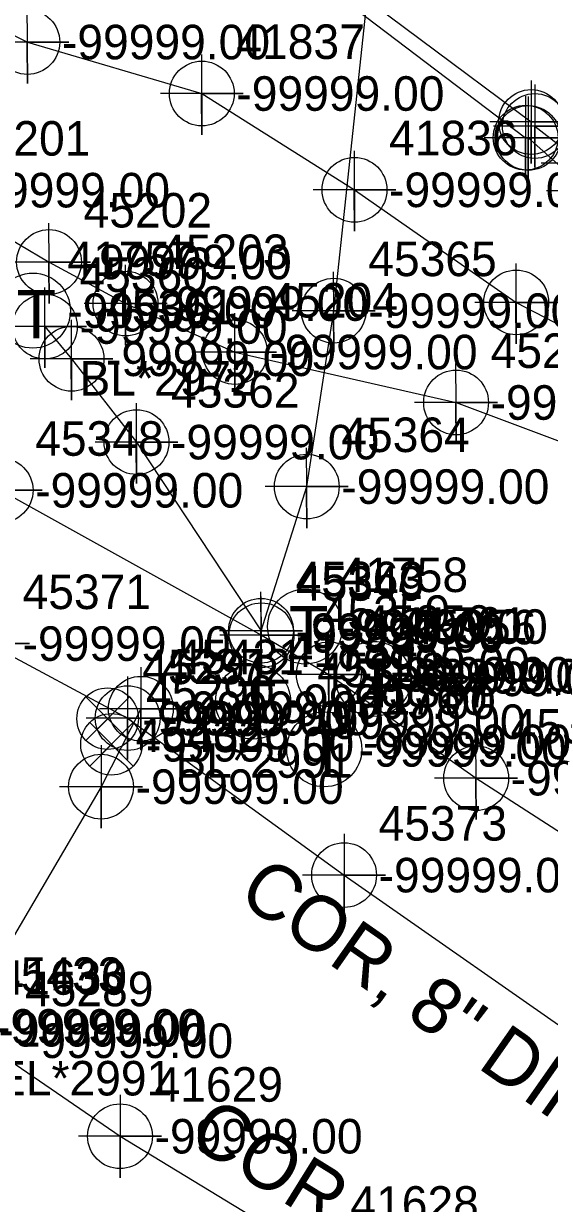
# Model space of a CAD drawing. Extents: x 2083698 to 2094313, y 743246 to 752873.
# Drawn here: x 2093578.6 to 2093616.6, y 743845.5 to 743931 of the extents above; entities that cross this region are included whole.
import ezdxf

# ---------------------------------------------------------------- set-up
doc = ezdxf.new("R2010")
doc.units = 0
for name, color, linetype in [('COGO Default Point Number', 7, 'Continuous'), ('Exist Property Line', 7, 'Continuous'), ('Exist Property Line Leader', 7, 'Continuous'), ('Exist Right of Way Line', 7, 'Continuous'), ('Exist Right of Way Line Leader', 7, 'Continuous'), ('Exist Right of Way Line Text', 7, 'Continuous'), ('Exist Right of Way Width CELL', 7, 'Continuous'), ('Exist Roads EOP', 7, 'Continuous'), ('Exist Roads EOP Leader', 7, 'Continuous'), ('Exist Roads EOP Text', 7, 'Continuous'), ('Exist Structure Minor Pipes RCP 12 Inch', 7, 'Continuous'), ('Exist Utilities Sanitary Sewer UG Line', 7, 'Continuous'), ('Exist Utilities Telephone UG Conduit SUE LOS B', 7, 'Continuous'), ('Exist Utilities TV UG Cable SUE LOS B', 7, 'Continuous'), ('Exist Utilities Water UG Line SUE LOS B', 7, 'Continuous'), ('Exist Utilities Water UG Line SUE LOS B Text', 7, 'Continuous'), ('Scratch_Level_2', 7, 'Continuous'), ('Scratch_Level_3', 7, 'Continuous')]:
    doc.layers.add(name, color=color, linetype=linetype)

msp = doc.modelspace()

# ---------------------------------------------------------------- linework, layer by layer
at = {"layer": 'COGO Default Point Number'}
for points in [[(2093575.987, 743889.079), (2093575.987, 743883.079), (2093575.987, 743886.079), (2093578.987, 743886.079), (2093572.987, 743886.079)], [(2093587.049, 743884.365), (2093587.049, 743878.365), (2093587.049, 743881.365), (2093590.049, 743881.365), (2093584.049, 743881.365)], [(2093586.09, 743883.686), (2093586.09, 743877.686), (2093586.09, 743880.686), (2093589.09, 743880.686), (2093583.09, 743880.686)], [(2093584.165, 743878.721), (2093584.165, 743872.721), (2093584.165, 743875.721), (2093587.165, 743875.721), (2093581.165, 743875.721)], [(2093601.751, 743872.317), (2093601.751, 743866.317), (2093601.751, 743869.317), (2093604.751, 743869.317), (2093598.751, 743869.317)], [(2093585.538, 743853.411), (2093585.538, 743847.411), (2093585.538, 743850.411), (2093588.538, 743850.411), (2093582.538, 743850.411)]]:
    msp.add_lwpolyline(points, dxfattribs=at)
for centre in [(2093587.049, 743881.365), (2093586.09, 743880.686), (2093584.165, 743875.721), (2093601.751, 743869.317), (2093585.538, 743850.411)]:
    msp.add_circle(centre, 2.344, dxfattribs=at)
at = {"layer": 'Exist Property Line Leader'}
for points in [[(2093615.287, 743926.846), (2093615.287, 743920.846), (2093615.287, 743923.846), (2093618.287, 743923.846), (2093612.287, 743923.846)], [(2093615.554, 743926.554), (2093615.554, 743920.554), (2093615.554, 743923.554), (2093618.554, 743923.554), (2093612.554, 743923.554)], [(2093614.888, 743925.71), (2093614.888, 743919.71), (2093614.888, 743922.71), (2093617.888, 743922.71), (2093611.888, 743922.71)], [(2093615.084, 743925.69), (2093615.084, 743919.69), (2093615.084, 743922.69), (2093618.084, 743922.69), (2093612.084, 743922.69)], [(2093619.009, 743923.856), (2093619.009, 743917.856), (2093619.009, 743920.856), (2093622.009, 743920.856), (2093616.009, 743920.856)], [(2093619.391, 743921.867), (2093619.391, 743915.867), (2093619.391, 743918.867), (2093622.391, 743918.867), (2093616.391, 743918.867)]]:
    msp.add_lwpolyline(points, dxfattribs=at)
for centre in [(2093615.287, 743923.846), (2093615.554, 743923.554), (2093614.888, 743922.71), (2093615.084, 743922.69)]:
    msp.add_circle(centre, 2.344, dxfattribs=at)
at = {"layer": 'Exist Right of Way Line Text'}
for points in [[(2093578.803, 743932.449), (2093578.836, 743926.634), (2093578.819, 743929.634), (2093581.836, 743929.634), (2093575.836, 743929.634)], [(2093591.424, 743928.722), (2093591.457, 743922.907), (2093591.44, 743925.907), (2093594.457, 743925.907), (2093588.457, 743925.907)], [(2093602.473, 743921.749), (2093602.506, 743915.934), (2093602.489, 743918.934), (2093605.506, 743918.934), (2093599.506, 743918.934)], [(2093580.371, 743916.521), (2093580.404, 743910.706), (2093580.387, 743913.706), (2093583.404, 743913.706), (2093577.404, 743913.706)], [(2093585.906, 743913.513), (2093585.939, 743907.698), (2093585.922, 743910.698), (2093588.939, 743910.698), (2093582.939, 743910.698)], [(2093614.174, 743913.597), (2093614.207, 743907.782), (2093614.19, 743910.782), (2093617.207, 743910.782), (2093611.207, 743910.782)], [(2093600.968, 743912.998), (2093601.001, 743907.183), (2093600.984, 743910.183), (2093604.001, 743910.183), (2093598.001, 743910.183)], [(2093580.071, 743911.851), (2093580.104, 743906.036), (2093580.087, 743909.036), (2093583.104, 743909.036), (2093577.104, 743909.036)], [(2093593.819, 743910.004), (2093593.852, 743904.189), (2093593.835, 743907.189), (2093596.852, 743907.189), (2093590.852, 743907.189)], [(2093581.994, 743909.515), (2093582.027, 743903.7), (2093582.01, 743906.7), (2093585.027, 743906.7), (2093579.027, 743906.7)], [(2093609.822, 743906.352), (2093609.855, 743900.537), (2093609.838, 743903.537), (2093612.855, 743903.537), (2093606.855, 743903.537)], [(2093586.698, 743903.482), (2093586.731, 743897.667), (2093586.714, 743900.667), (2093589.731, 743900.667), (2093583.731, 743900.667)], [(2093576.868, 743899.994), (2093576.901, 743894.179), (2093576.884, 743897.179), (2093579.901, 743897.179), (2093573.901, 743897.179)], [(2093599.019, 743900.262), (2093599.052, 743894.447), (2093599.035, 743897.447), (2093602.052, 743897.447), (2093596.052, 743897.447)], [(2093595.709, 743889.827), (2093595.742, 743884.012), (2093595.725, 743887.012), (2093598.742, 743887.012), (2093592.742, 743887.012)], [(2093595.74, 743889.501), (2093595.773, 743883.686), (2093595.756, 743886.686), (2093598.773, 743886.686), (2093592.773, 743886.686)], [(2093600.613, 743886.669), (2093600.646, 743880.854), (2093600.629, 743883.854), (2093603.646, 743883.854), (2093597.646, 743883.854)], [(2093611.273, 743879.149), (2093611.306, 743873.334), (2093611.289, 743876.334), (2093614.306, 743876.334), (2093608.306, 743876.334)]]:
    msp.add_lwpolyline(points, dxfattribs=at)
for centre in [(2093578.836, 743929.634), (2093591.457, 743925.907), (2093602.506, 743918.934), (2093580.404, 743913.706), (2093585.939, 743910.698), (2093614.207, 743910.782), (2093601.001, 743910.183), (2093580.104, 743909.036), (2093593.852, 743907.189), (2093582.027, 743906.7), (2093609.855, 743903.537), (2093586.731, 743900.667), (2093599.052, 743897.447), (2093576.901, 743897.179), (2093595.742, 743887.012), (2093595.773, 743886.686), (2093600.646, 743883.854), (2093611.306, 743876.334)]:
    msp.add_circle(centre, 2.344, dxfattribs=at)
at = {"layer": 'Exist Roads EOP'}
for points in [[(2093586.221, 743882.219), (2093583.071, 743879.069), (2093584.646, 743880.644), (2093586.221, 743879.069), (2093583.071, 743882.219)], [(2093586.496, 743880.364), (2093583.346, 743877.214), (2093584.921, 743878.789), (2093586.496, 743877.214), (2093583.346, 743880.364)]]:
    msp.add_lwpolyline(points, dxfattribs=at)
for centre in [(2093584.646, 743880.644), (2093584.921, 743878.789)]:
    msp.add_circle(centre, 2.227, dxfattribs=at)
at = {"layer": 'Exist Utilities Telephone UG Conduit SUE LOS B'}
for points in [[(2093580.104, 743909.036), (2093582.027, 743906.7), (2093586.731, 743900.667), (2093595.742, 743887.012), (2093599.052, 743897.447), (2093601.001, 743910.183), (2093605.664, 743953.655), (2093607.653, 743977.604), (2093609.076, 743994.269), (2093610.185, 744020.59)], [(2093310.543, 744009.387), (2093322.82, 744005.22), (2093337.803, 744000.124), (2093362.383, 743991.333), (2093380.038, 743987.007), (2093399.671, 743981.229), (2093409.844, 743974.577), (2093429.843, 743965.454), (2093441.048, 743960.438), (2093457.354, 743953.234), (2093481.489, 743942.301), (2093498.188, 743934.074), (2093529.547, 743921.162), (2093547.296, 743911.89), (2093561.136, 743905.223), (2093576.901, 743897.179), (2093595.773, 743886.686), (2093600.646, 743883.854), (2093611.306, 743876.334), (2093624.399, 743867.89), (2093638.387, 743859.536), (2093654.215, 743849.477), (2093714.026, 743810.348)], [(2093369.97, 744004.718), (2093385.001, 744000.688), (2093397.918, 743998.291), (2093413.927, 743992.463), (2093450.276, 743980.688), (2093465.66, 743973.971), (2093476.519, 743967.583), (2093494.566, 743957.834), (2093514.849, 743952.204), (2093545.711, 743934.329), (2093561.026, 743925.043), (2093571.6, 743918.91), (2093580.404, 743913.706), (2093585.939, 743910.698), (2093593.852, 743907.189), (2093609.855, 743903.537), (2093629.668, 743896.112)], [(2093431.956, 743997.98), (2093437.694, 743992.945), (2093453.451, 743985.76), (2093468.05, 743979.713), (2093480.681, 743974.351), (2093489.226, 743970.884), (2093489.026, 743970.702), (2093507.404, 743962.676), (2093516.238, 743958.731), (2093516.332, 743958.671), (2093535.613, 743951.441), (2093551.277, 743943.849), (2093563.722, 743937.24), (2093578.836, 743929.634), (2093591.457, 743925.907), (2093602.506, 743918.934), (2093614.207, 743910.782), (2093620.353, 743907.587), (2093636.165, 743901.894), (2093642.653, 743900.204), (2093645.841, 743899.582), (2093648.645, 743902.064), (2093648.924, 743905.266)]]:
    msp.add_lwpolyline(points, dxfattribs=at)
at = {"layer": 'Exist Utilities TV UG Cable SUE LOS B'}
for points in [[(2093322.225, 744016.47), (2093331.291, 744014.116), (2093348.721, 744011.441), (2093372.636, 744006.806), (2093386.052, 744003.828), (2093398.829, 744000.562), (2093416.399, 743997.848), (2093426.123, 743996.915), (2093436.737, 743994.545), (2093460.809, 743990.429), (2093489.279, 743984.108), (2093510.623, 743979.174), (2093535.589, 743977.606), (2093542.544, 743974.08), (2093559.693, 743963.11), (2093580.889, 743949.901), (2093591.204, 743941.839), (2093615.287, 743923.846)], [(2093321.96, 744015.641), (2093330.549, 744013.595), (2093348.108, 744010.532), (2093372.203, 744005.427), (2093386.66, 744001.946), (2093398.603, 743999.588), (2093416.573, 743997.197), (2093427.176, 743995.963), (2093437.829, 743993.578), (2093460.736, 743989.803), (2093489.397, 743982.768), (2093510.102, 743978.633), (2093531.971, 743976.434), (2093542.55, 743973.313), (2093558.148, 743963.422), (2093579.59, 743948.909), (2093591.119, 743940.747), (2093614.888, 743922.71)], [(2093615.554, 743923.554), (2093619.009, 743920.856), (2093636.751, 743913.529), (2093644.647, 743904.425)], [(2093645.884, 743902.911), (2093644.989, 743897.12), (2093645.894, 743890.99), (2093645.333, 743890.838), (2093643.852, 743896.688), (2093644.786, 743903.024), (2093644.489, 743903.928), (2093633.148, 743912.077), (2093619.391, 743918.867), (2093615.084, 743922.69)]]:
    msp.add_lwpolyline(points, dxfattribs=at)
at = {"layer": 'Exist Utilities Water UG Line SUE LOS B'}
for points in [[(2093560.775, 743894.229), (2093575.987, 743886.079), (2093586.09, 743880.686), (2093601.751, 743869.317), (2093620.545, 743856.177), (2093632.504, 743848.208), (2093644.981, 743840.195), (2093700.986, 743802.891)], [(2093587.049, 743881.365), (2093584.165, 743875.721), (2093573.992, 743858.362)], [(2093540.828, 743878.085), (2093547.943, 743873.809), (2093574.244, 743858.155), (2093585.538, 743850.411), (2093599.707, 743841.795), (2093612.211, 743834.027)]]:
    msp.add_lwpolyline(points, dxfattribs=at)
for centre in [(2093579.232, 743910.188), (2093598.935, 743887.312), (2093603.878, 743883.526), (2093595.168, 743881.877), (2093600.316, 743878.423)]:
    msp.add_circle(centre, 2.716, dxfattribs=at)

# ---------------------------------------------------------------- texts
at = {"layer": 'Exist Property Line'}
for p in [(2093578.487, 743884.829), (2093588.59, 743879.436), (2093589.549, 743880.115), (2093586.665, 743874.471), (2093604.251, 743868.067), (2093576.492, 743857.112), (2093576.744, 743856.905), (2093588.038, 743849.161)]:
    msp.add_text('-99999.00', height=2.5, dxfattribs=at).set_placement(p)
at = {"layer": 'Exist Right of Way Line'}
for s, p in [('45371', (2093578.487, 743888.579)), ('45431', (2093589.549, 743883.865)), ('45372', (2093588.59, 743883.186)), ('45432', (2093586.665, 743878.221)), ('45373', (2093604.251, 743871.817)), ('45433', (2093576.492, 743860.862)), ('41630', (2093576.744, 743860.655)), ('41629', (2093588.038, 743852.911)), ('41628', (2093602.207, 743844.295))]:
    msp.add_text(s, height=2.5, dxfattribs=at).set_placement(p)
at = {"layer": 'Exist Right of Way Line Leader'}
for s, p in [('41837', (2093593.957, 743928.407)), ('45201', (2093574.1, 743921.41)), ('41836', (2093605.006, 743921.434)), ('45202', (2093582.904, 743916.206)), ('45203', (2093588.439, 743913.198)), ('45365', (2093603.501, 743912.683)), ('45360', (2093582.604, 743911.536)), ('45361', (2093584.527, 743909.2)), ('45204', (2093596.352, 743909.689)), ('45205', (2093612.355, 743906.037)), ('45362', (2093589.231, 743903.167)), ('45364', (2093601.552, 743899.947)), ('45348', (2093579.401, 743899.679)), ('45363', (2093598.242, 743889.512)), ('45349', (2093598.273, 743889.186)), ('45350', (2093603.146, 743886.354)), ('45351', (2093613.806, 743878.834))]:
    msp.add_text(s, height=2.5, dxfattribs=at).set_placement(p)
at = {"layer": 'Exist Right of Way Width CELL'}
for s, p in [('BL*2991', (2093589.549, 743876.365)), ('EL*2991', (2093576.492, 743853.362))]:
    msp.add_text(s, height=2.5, dxfattribs=at).set_placement(p)
at = {"layer": 'Exist Roads EOP Leader'}
for p in [(2093587.146, 743879.394), (2093587.421, 743877.539), (2093578.662, 743856.074)]:
    msp.add_text('-99999.00', height=2.5, dxfattribs=at).set_placement(p)
at = {"layer": 'Exist Roads EOP Text'}
for s, p in [('45291', (2093587.146, 743883.144)), ('45290', (2093587.421, 743881.289)), ('45289', (2093578.662, 743859.824))]:
    msp.add_text(s, height=2.5, dxfattribs=at).set_placement(p)
at = {"layer": 'Exist Structure Minor Pipes RCP 12 Inch'}
for s, p in [('41757', (2093581.729, 743912.687)), ('41758', (2093601.432, 743889.811)), ('45359', (2093600.141, 743887.072)), ('41761', (2093605.724, 743886.215)), ('45356', (2093606.375, 743886.025)), ('41759', (2093597.665, 743884.376)), ('45358', (2093599.824, 743882.924)), ('45357', (2093603.119, 743881.465)), ('41760', (2093602.813, 743880.922))]:
    msp.add_text(s, height=2.5, dxfattribs=at).set_placement(p)
at = {"layer": 'Exist Utilities Sanitary Sewer UG Line'}
for p in [(2093581.729, 743908.937), (2093601.432, 743886.061), (2093600.141, 743883.322), (2093605.724, 743882.465), (2093606.375, 743882.275), (2093597.665, 743880.626), (2093599.824, 743879.174), (2093603.119, 743877.715), (2093602.813, 743877.172)]:
    msp.add_text('-99999.00', height=2.5, dxfattribs=at).set_placement(p)
at = {"layer": 'Exist Utilities Water UG Line SUE LOS B'}
for p in [(2093578.057, 743908.182), (2093597.76, 743885.306), (2093602.703, 743881.52), (2093593.993, 743879.871), (2093599.141, 743876.417)]:
    msp.add_text('T', height=3.5, dxfattribs=at).set_placement(p)
at = {"layer": 'Exist Utilities Water UG Line SUE LOS B Text'}
for s, rotation, p in [('COR, 8" DIP', 325.04032, (2093593.917, 743867.585)), ('COR, 16" DIP', 328.14975, (2093590.29, 743850))]:
    msp.add_text(s, height=4, rotation=rotation, dxfattribs=at).set_placement(p)
at = {"layer": 'Scratch_Level_2'}
for p in [(2093581.336, 743928.384), (2093593.957, 743924.657), (2093574.1, 743917.66), (2093605.006, 743917.684), (2093582.904, 743912.456), (2093588.439, 743909.448), (2093603.501, 743908.933), (2093582.604, 743907.786), (2093596.352, 743905.939), (2093584.527, 743905.45), (2093612.355, 743902.287), (2093589.231, 743899.417), (2093579.401, 743895.929), (2093601.552, 743896.197), (2093598.242, 743885.762), (2093598.273, 743885.436), (2093603.146, 743882.604), (2093613.806, 743875.084)]:
    msp.add_text('-99999.00', height=2.5, dxfattribs=at).set_placement(p)
at = {"layer": 'Scratch_Level_3'}
msp.add_text('BL*2972', height=2.5, dxfattribs=at).set_placement((2093582.604, 743904.036))

doc.saveas('drawing.dxf')
